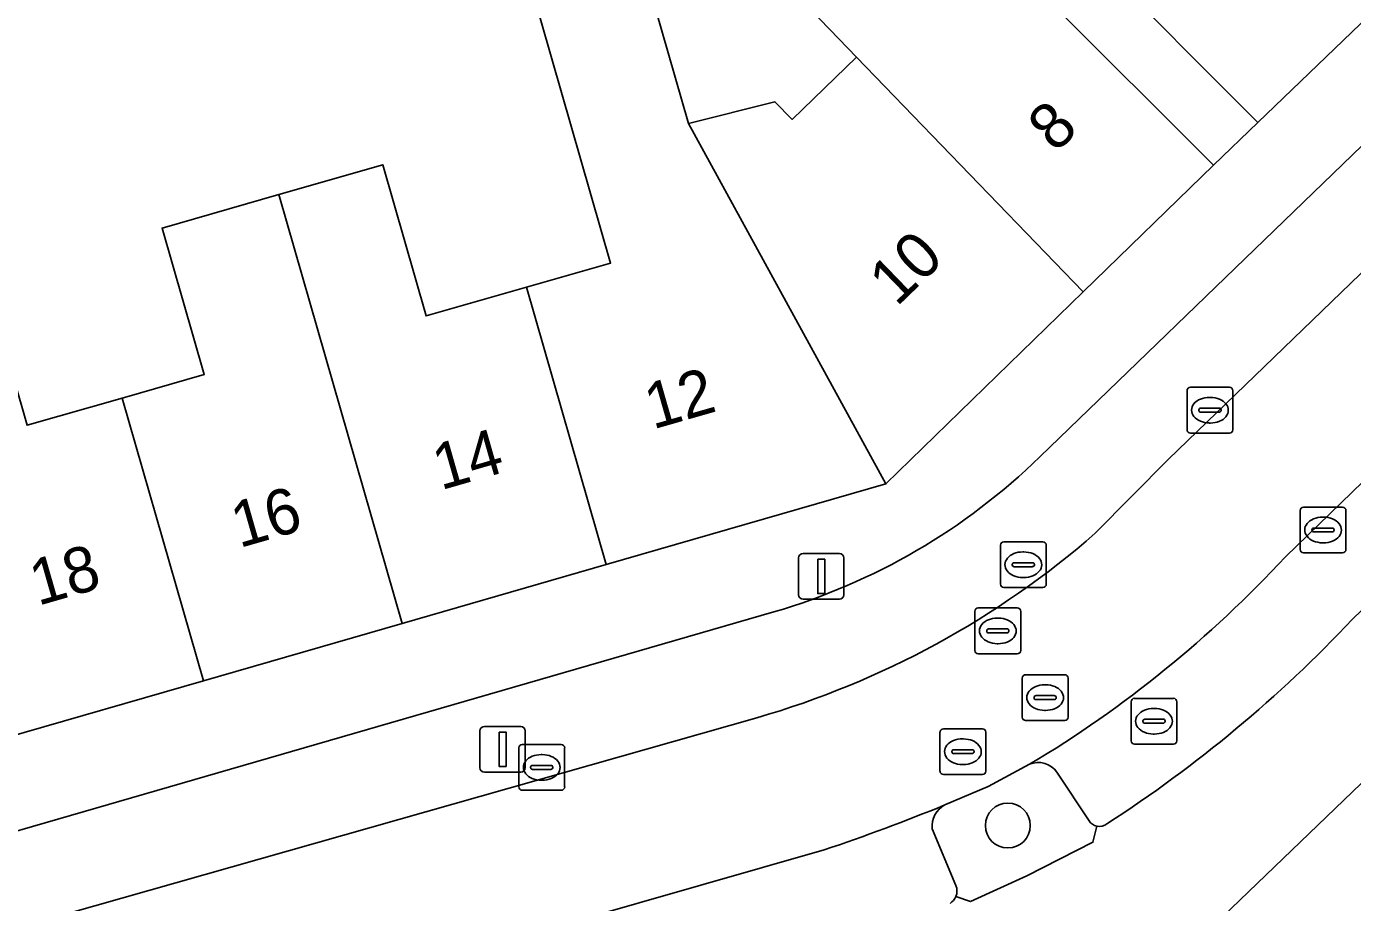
# Model space of a CAD drawing. Extents: x 159716 to 160783, y 383290 to 384031.
# Drawn here: x 160344.3 to 160373.24, y 383605.32 to 383624.45 of the extents above; entities that cross this region are included whole.
import ezdxf

# ---------------------------------------------------------------- set-up
doc = ezdxf.new("R2010")
doc.units = 0
for name, color, linetype in [('IMGEO_Boom', 7, 'Continuous'), ('IMGEO_Erf', 7, 'Continuous'), ('IMGEO_Groenvoorziening', 7, 'Continuous'), ('IMGEO_Kolk', 7, 'Continuous'), ('IMGEO_Lichtmast', 7, 'Continuous'), ('IMGEO_Pand', 7, 'Continuous'), ('IMGEO_Pand_nummerreeks', 7, 'Continuous'), ('IMGEO_Parkeervlak_open', 7, 'Continuous'), ('IMGEO_Rijbaan_lokaal_open', 7, 'Continuous'), ('IMGEO_Rioolput', 7, 'Continuous'), ('IMGEO_Voetpad_open', 7, 'Continuous')]:
    doc.layers.add(name, color=color, linetype=linetype)

msp = doc.modelspace()

# ---------------------------------------------------------------- linework, layer by layer
at = {"layer": 'IMGEO_Boom'}
msp.add_circle((160365.72, 383607.004), 0.489, dxfattribs=at)
at = {"layer": 'IMGEO_Erf'}
for points in [[(160357.738, 383625.858), (160358.751, 383622.33), (160360.637, 383622.81), (160361.012, 383622.422), (160362.417, 383623.779), (160361.834, 383624.383), (160359.198, 383627.111)], [(160366.626, 383624.994), (160370.209, 383621.424), (160371.175, 383622.352), (160367.592, 383625.955)], [(160343.384, 383618.973), (160344.311, 383615.743), (160346.387, 383616.339), (160348.178, 383616.853), (160347.26, 383620.051), (160349.809, 383620.783), (160352.074, 383621.433), (160353.022, 383618.13), (160355.215, 383618.759), (160357.049, 383619.286), (160355.33, 383625.277)]]:
    msp.add_lwpolyline(points, dxfattribs=at)
at = {"layer": 'IMGEO_Groenvoorziening'}
for points in [[(160366.195, 383608.34), (160365.289, 383607.856), (160364.346, 383607.453)], [(160367.492, 383607.109), (160366.792, 383608.166)], [(160364.07, 383606.932), (160364.585, 383605.693)], [(160364.586, 383605.453), (160364.902, 383605.341), (160366.135, 383605.905), (160367.577, 383606.638), (160367.665, 383606.988)]]:
    msp.add_lwpolyline(points, dxfattribs=at)
for centre, radius, start, end in [((160366.388, 383607.892), 0.488, 34.1704, 113.3313), ((160364.598, 383606.986), 0.531, 118.3408, 185.8343), ((160367.715, 383607.244), 0.261, 211.1472, 258.9132), ((160364.304, 383605.572), 0.306, 337.1605, 23.317)]:
    msp.add_arc(centre, radius, start, end, dxfattribs=at)
at = {"layer": 'IMGEO_Kolk'}
for p, q in [((160369.706, 383616.573), (160370.558, 383616.573)), ((160369.631, 383615.647), (160369.631, 383616.499)), ((160370.119, 383616.353), (160370.144, 383616.353)), ((160370.632, 383616.499), (160370.632, 383615.647)), ((160369.89, 383616.067), (160369.89, 383616.079)), ((160370.328, 383616.03), (160369.93, 383616.03)), ((160369.933, 383616.116), (160370.331, 383616.116)), ((160370.374, 383616.079), (160370.374, 383616.067)), ((160370.142, 383615.793), (160370.117, 383615.793)), ((160370.558, 383615.573), (160369.706, 383615.573)), ((160372.1, 383613.031), (160372.1, 383613.883)), ((160372.175, 383613.957), (160373.027, 383613.957)), ((160372.588, 383613.737), (160372.613, 383613.737)), ((160373.101, 383613.883), (160373.101, 383613.031)), ((160372.359, 383613.451), (160372.359, 383613.463)), ((160372.797, 383613.414), (160372.399, 383613.414)), ((160372.402, 383613.5), (160372.8, 383613.5)), ((160372.843, 383613.463), (160372.843, 383613.451)), ((160365.558, 383612.273), (160365.558, 383613.125)), ((160365.633, 383613.199), (160366.485, 383613.199)), ((160366.559, 383613.125), (160366.559, 383612.273)), ((160372.611, 383613.177), (160372.586, 383613.177)), ((160366.046, 383612.979), (160366.071, 383612.979)), ((160373.027, 383612.957), (160372.175, 383612.957)), ((160365.817, 383612.693), (160365.817, 383612.705)), ((160366.255, 383612.656), (160365.857, 383612.656)), ((160365.86, 383612.742), (160366.258, 383612.742)), ((160366.301, 383612.705), (160366.301, 383612.693)), ((160366.069, 383612.419), (160366.044, 383612.419)), ((160366.485, 383612.199), (160365.633, 383612.199)), ((160368.409, 383608.855), (160368.409, 383609.707)), ((160368.484, 383609.781), (160369.336, 383609.781)), ((160369.41, 383609.707), (160369.41, 383608.855)), ((160368.897, 383609.561), (160368.922, 383609.561)), ((160368.668, 383609.275), (160368.668, 383609.287)), ((160369.106, 383609.238), (160368.708, 383609.238)), ((160368.711, 383609.324), (160369.109, 383609.324)), ((160369.152, 383609.287), (160369.152, 383609.275)), ((160355.12, 383608.773), (160355.972, 383608.773)), ((160369.336, 383608.781), (160368.484, 383608.781)), ((160368.92, 383609.001), (160368.895, 383609.001)), ((160355.045, 383607.847), (160355.045, 383608.699)), ((160355.533, 383608.553), (160355.558, 383608.553)), ((160356.046, 383608.699), (160356.046, 383607.847)), ((160355.304, 383608.267), (160355.304, 383608.279)), ((160355.742, 383608.23), (160355.344, 383608.23)), ((160355.347, 383608.316), (160355.745, 383608.316)), ((160355.788, 383608.279), (160355.788, 383608.267)), ((160355.556, 383607.993), (160355.531, 383607.993)), ((160355.972, 383607.773), (160355.12, 383607.773))]:
    msp.add_line(p, q, dxfattribs=at)
for points in [[(160369.706, 383616.573), (160370.558, 383616.573)], [(160369.631, 383615.647), (160369.631, 383616.499)], [(160370.632, 383616.499), (160370.632, 383615.647)], [(160370.558, 383615.573), (160369.706, 383615.573)], [(160372.1, 383613.031), (160372.1, 383613.883)], [(160372.175, 383613.957), (160373.027, 383613.957)], [(160373.101, 383613.883), (160373.101, 383613.031)], [(160365.558, 383612.273), (160365.558, 383613.125)], [(160365.633, 383613.199), (160366.485, 383613.199)], [(160366.559, 383613.125), (160366.559, 383612.273)], [(160373.027, 383612.957), (160372.175, 383612.957)], [(160366.485, 383612.199), (160365.633, 383612.199)], [(160368.409, 383608.855), (160368.409, 383609.707)], [(160368.484, 383609.781), (160369.336, 383609.781)], [(160369.41, 383609.707), (160369.41, 383608.855)], [(160355.12, 383608.773), (160355.972, 383608.773)], [(160369.336, 383608.781), (160368.484, 383608.781)], [(160355.045, 383607.847), (160355.045, 383608.699)], [(160356.046, 383608.699), (160356.046, 383607.847)], [(160355.972, 383607.773), (160355.12, 383607.773)]]:
    msp.add_lwpolyline(points, dxfattribs=at)
for centre, radius, start, end in [((160369.708, 383616.497), 0.0765, 91.552, 178.448), ((160369.708, 383616.497), 0.0765, 91.552, 178.448), ((160370.556, 383616.497), 0.0765, 1.552, 88.448), ((160370.556, 383616.497), 0.0765, 1.552, 88.448), ((160369.93, 383616.076), 0.0403, 85.8775, 175.7526), ((160369.927, 383616.066), 0.0366, 178.938, 274.7102), ((160370.331, 383616.073), 0.043, 264.8664, 352.4533), ((160370.335, 383616.078), 0.0386, 1.7309, 96.639), ((160369.708, 383615.649), 0.0765, 181.552, 268.448), ((160369.708, 383615.649), 0.0765, 181.552, 268.448), ((160370.556, 383615.649), 0.0765, 271.552, 358.448), ((160370.556, 383615.649), 0.0765, 271.552, 358.448), ((160372.177, 383613.881), 0.0765, 91.552, 178.448), ((160372.177, 383613.881), 0.0765, 91.552, 178.448), ((160373.025, 383613.881), 0.0765, 1.552, 88.448), ((160373.025, 383613.881), 0.0765, 1.552, 88.448), ((160372.399, 383613.46), 0.0403, 85.8775, 175.7526), ((160372.396, 383613.45), 0.0366, 178.938, 274.7102), ((160372.8, 383613.457), 0.043, 264.8664, 352.4533), ((160372.804, 383613.462), 0.0386, 1.7309, 96.639), ((160365.635, 383613.123), 0.0765, 91.552, 178.448), ((160365.635, 383613.123), 0.0765, 91.552, 178.448), ((160366.483, 383613.123), 0.0765, 1.552, 88.448), ((160366.483, 383613.123), 0.0765, 1.552, 88.448), ((160372.177, 383613.033), 0.0765, 181.552, 268.448), ((160372.177, 383613.033), 0.0765, 181.552, 268.448), ((160373.025, 383613.033), 0.0765, 271.552, 358.448), ((160373.025, 383613.033), 0.0765, 271.552, 358.448), ((160365.857, 383612.702), 0.0403, 85.8775, 175.7526), ((160365.854, 383612.692), 0.0366, 178.938, 274.7102), ((160366.258, 383612.699), 0.043, 264.8664, 352.4533), ((160366.262, 383612.704), 0.0386, 1.7309, 96.639), ((160365.635, 383612.275), 0.0765, 181.552, 268.448), ((160365.635, 383612.275), 0.0765, 181.552, 268.448), ((160366.483, 383612.275), 0.0765, 271.552, 358.448), ((160366.483, 383612.275), 0.0765, 271.552, 358.448), ((160368.486, 383609.705), 0.0765, 91.552, 178.448), ((160368.486, 383609.705), 0.0765, 91.552, 178.448), ((160369.334, 383609.705), 0.0765, 1.552, 88.448), ((160369.334, 383609.705), 0.0765, 1.552, 88.448), ((160368.708, 383609.284), 0.0403, 85.8775, 175.7526), ((160368.705, 383609.274), 0.0366, 178.938, 274.7102), ((160369.109, 383609.281), 0.043, 264.8664, 352.4533), ((160369.113, 383609.286), 0.0386, 1.7309, 96.639), ((160355.122, 383608.697), 0.0765, 91.552, 178.448), ((160355.122, 383608.697), 0.0765, 91.552, 178.448), ((160355.97, 383608.697), 0.0765, 1.552, 88.448), ((160355.97, 383608.697), 0.0765, 1.552, 88.448), ((160368.486, 383608.857), 0.0765, 181.552, 268.448), ((160368.486, 383608.857), 0.0765, 181.552, 268.448), ((160369.334, 383608.857), 0.0765, 271.552, 358.448), ((160369.334, 383608.857), 0.0765, 271.552, 358.448), ((160355.344, 383608.276), 0.0403, 85.8775, 175.7526), ((160355.341, 383608.266), 0.0366, 178.938, 274.7102), ((160355.745, 383608.273), 0.043, 264.8664, 352.4533), ((160355.749, 383608.278), 0.0386, 1.7309, 96.639), ((160355.122, 383607.849), 0.0765, 181.552, 268.448), ((160355.122, 383607.849), 0.0765, 181.552, 268.448), ((160355.97, 383607.849), 0.0765, 271.552, 358.448), ((160355.97, 383607.849), 0.0765, 271.552, 358.448)]:
    msp.add_arc(centre, radius, start, end, dxfattribs=at)
for centre, major_axis, ratio, start_param, end_param in [((160370.118, 383616.073), (-0.387, 0.002), 0.722429, 4.712389, 7.853982), ((160370.143, 383616.073), (-0.39, 0.002), 0.717154, 1.570796, 4.712389), ((160372.587, 383613.457), (-0.387, 0.002), 0.722429, 4.712389, 7.853982), ((160372.612, 383613.457), (-0.39, 0.002), 0.717154, 1.570796, 4.712389), ((160366.045, 383612.699), (-0.387, 0.002), 0.722429, 4.712389, 7.853982), ((160366.07, 383612.699), (-0.39, 0.002), 0.717154, 1.570796, 4.712389), ((160368.896, 383609.281), (-0.387, 0.002), 0.722429, 4.712389, 7.853982), ((160368.921, 383609.281), (-0.39, 0.002), 0.717154, 1.570796, 4.712389), ((160355.532, 383608.273), (-0.387, 0.002), 0.722429, 4.712389, 7.853982), ((160355.557, 383608.273), (-0.39, 0.002), 0.717154, 1.570796, 4.712389)]:
    msp.add_ellipse(centre, major_axis=major_axis, ratio=ratio, start_param=start_param, end_param=end_param, dxfattribs=at)
at = {"layer": 'IMGEO_Lichtmast'}
for p, q in [((160361.152, 383612.043), (160361.152, 383612.843)), ((160361.152, 383612.843), (160361.152, 383612.043)), ((160361.252, 383612.943), (160362.042, 383612.943)), ((160362.042, 383612.943), (160361.252, 383612.943)), ((160362.142, 383612.843), (160362.142, 383612.043)), ((160362.142, 383612.043), (160362.142, 383612.843)), ((160362.042, 383611.943), (160361.252, 383611.943)), ((160361.252, 383611.943), (160362.042, 383611.943)), ((160354.196, 383608.268), (160354.196, 383609.068)), ((160354.196, 383609.068), (160354.196, 383608.268)), ((160354.296, 383609.168), (160355.086, 383609.168)), ((160355.086, 383609.168), (160354.296, 383609.168)), ((160355.186, 383609.068), (160355.186, 383608.268)), ((160355.186, 383608.268), (160355.186, 383609.068)), ((160355.086, 383608.168), (160354.296, 383608.168)), ((160354.296, 383608.168), (160355.086, 383608.168))]:
    msp.add_line(p, q, dxfattribs=at)
for points in [[(160361.572, 383612.818), (160361.722, 383612.818), (160361.722, 383612.068), (160361.572, 383612.068), (160361.572, 383612.818)], [(160354.616, 383609.043), (160354.766, 383609.043), (160354.766, 383608.293), (160354.616, 383608.293), (160354.616, 383609.043)]]:
    msp.add_lwpolyline(points, dxfattribs=at)
for centre, start, end in [((160361.252, 383612.843), 90, 180), ((160361.252, 383612.843), 90, 180), ((160362.042, 383612.843), 0, 90), ((160362.042, 383612.843), 360, 90), ((160361.252, 383612.043), 180, 270), ((160361.252, 383612.043), 180, 270), ((160362.042, 383612.043), 270, 0), ((160362.042, 383612.043), 270, 0), ((160354.296, 383609.068), 90, 180), ((160354.296, 383609.068), 90, 180), ((160355.086, 383609.068), 0, 90), ((160355.086, 383609.068), 360, 90), ((160354.296, 383608.268), 180, 270), ((160354.296, 383608.268), 180, 270), ((160355.086, 383608.268), 270, 0), ((160355.086, 383608.268), 270, 0)]:
    msp.add_arc(centre, 0.1, start, end, dxfattribs=at)
at = {"layer": 'IMGEO_Pand'}
for points in [[(160368.883, 383632.685), (160364.731, 383636.984), (160362.294, 383634.63), (160366.444, 383630.333), (160364.851, 383628.794), (160367.592, 383625.955), (160371.175, 383622.352), (160375.089, 383626.127)], [(160366.626, 383624.994), (160361.484, 383630.302), (160358.966, 383627.839), (160359.198, 383627.111), (160361.834, 383624.383), (160362.417, 383623.779), (160367.367, 383618.658), (160370.209, 383621.424)], [(160358.751, 383622.33), (160357.738, 383625.858), (160357.639, 383625.939), (160356.769, 383625.69), (160355.33, 383625.277), (160357.049, 383619.286), (160355.215, 383618.759), (160356.954, 383612.702), (160363.06, 383614.464)], [(160362.417, 383623.779), (160361.012, 383622.422), (160360.637, 383622.81), (160358.751, 383622.33), (160363.06, 383614.464), (160367.367, 383618.658)], [(160355.215, 383618.759), (160353.022, 383618.13), (160352.074, 383621.433), (160349.809, 383620.783), (160352.5, 383611.416), (160356.954, 383612.702)], [(160349.809, 383620.783), (160347.26, 383620.051), (160348.178, 383616.853), (160346.387, 383616.339), (160348.161, 383610.163), (160352.5, 383611.416)], [(160346.387, 383616.339), (160344.311, 383615.743), (160343.384, 383618.973), (160341.118, 383618.323), (160343.822, 383608.91), (160348.161, 383610.163)], [(160380.575, 383602.456), (160374.378, 383608.83), (160370.406, 383605.011), (160373.926, 383601.377), (160376.63, 383598.596), (160378.318, 383600.238), (160382.49, 383595.911), (160384.759, 383598.117)]]:
    msp.add_lwpolyline(points, close=True, dxfattribs=at)
at = {"layer": 'IMGEO_Parkeervlak_open'}
for points in [[(160402.445, 383655.31), (160397.544, 383649.543), (160397.191, 383649.866), (160384.239, 383635.282), (160382.982, 383633.738), (160378.972, 383629.872), (160375.089, 383626.127), (160371.175, 383622.352), (160370.209, 383621.424), (160367.367, 383618.658), (160363.06, 383614.464), (160356.954, 383612.702), (160352.5, 383611.416), (160348.161, 383610.163), (160343.822, 383608.91)], [(160366.42, 383615.055), (160395.199, 383642.869)], [(160395.199, 383642.869), (160366.42, 383615.055)], [(160367.629, 383613.386), (160369.23, 383615.003), (160383.469, 383628.761), (160385.963, 383631.157), (160397.106, 383641.919)], [(160378.795, 383619.674), (160371.779, 383612.873)], [(160373.243, 383611.507), (160379.713, 383617.753)], [(160360.615, 383611.67), (160327.739, 383602.146), (160280.384, 383588.556), (160278.661, 383588.057)], [(160327.739, 383602.146), (160360.615, 383611.67)], [(160278.849, 383586.224), (160280.889, 383586.747), (160286.571, 383588.273), (160316.301, 383596.829), (160319.597, 383597.777), (160328.281, 383600.276), (160360.238, 383609.357)], [(160366.792, 383608.166), (160367.492, 383607.109)], [(160364.585, 383605.693), (160364.07, 383606.932)], [(160361.709, 383606.473), (160346.901, 383602.229)]]:
    msp.add_lwpolyline(points, dxfattribs=at)
for centre, radius, start, end in [((160356.733, 383624.998), 13.882, 286.2403, 314.2542), ((160356.733, 383624.998), 13.882, 286.2403, 314.2542), ((160354.879, 383627.982), 19.381, 286.0529, 311.1387), ((160353.223, 383630.026), 25.269, 300.8874, 317.2508), ((160352.333, 383631.164), 28.699, 302.8085, 316.769), ((160366.388, 383607.892), 0.488, 34.1704, 113.3313), ((160348.255, 383646.712), 42.429, 288.487, 292.2866), ((160364.598, 383606.986), 0.531, 118.3408, 185.8343), ((160367.715, 383607.244), 0.261, 211.1472, 258.9132), ((160367.716, 383607.246), 0.263, 258.8671, 309.4527), ((160364.304, 383605.572), 0.306, 337.1605, 23.317), ((160364.292, 383605.577), 0.32, 301.6016, 337.1321)]:
    msp.add_arc(centre, radius, start, end, dxfattribs=at)
at = {"layer": 'IMGEO_Rijbaan_lokaal_open'}
for points in [[(160371.779, 383612.873), (160378.795, 383619.674), (160380.104, 383620.962), (160385.762, 383626.418), (160383.469, 383628.761), (160369.23, 383615.003), (160367.629, 383613.386)], [(160360.238, 383609.357), (160328.281, 383600.276), (160319.597, 383597.777), (160320.503, 383594.602), (160325.619, 383596.076), (160327.401, 383596.608), (160345.132, 383601.719), (160346.901, 383602.229), (160361.709, 383606.473)], [(160364.346, 383607.453), (160365.289, 383607.856), (160366.195, 383608.34)]]:
    msp.add_lwpolyline(points, dxfattribs=at)
for centre, radius, start, end in [((160354.879, 383627.982), 19.381, 286.0529, 311.1387), ((160353.223, 383630.026), 25.269, 300.8874, 317.2508), ((160348.255, 383646.712), 42.429, 288.487, 292.2866)]:
    msp.add_arc(centre, radius, start, end, dxfattribs=at)
at = {"layer": 'IMGEO_Rioolput'}
for p, q in [((160365, 383610.828), (160365, 383611.68)), ((160365.075, 383611.754), (160365.927, 383611.754)), ((160366.001, 383611.68), (160366.001, 383610.828)), ((160365.488, 383611.534), (160365.513, 383611.534)), ((160365.259, 383611.248), (160365.259, 383611.26)), ((160365.697, 383611.211), (160365.299, 383611.211)), ((160365.302, 383611.297), (160365.7, 383611.297)), ((160365.743, 383611.26), (160365.743, 383611.248)), ((160365.511, 383610.974), (160365.486, 383610.974)), ((160365.927, 383610.754), (160365.075, 383610.754)), ((160366.034, 383609.371), (160366.034, 383610.223)), ((160366.109, 383610.297), (160366.961, 383610.297)), ((160367.035, 383610.223), (160367.035, 383609.371)), ((160366.522, 383610.077), (160366.547, 383610.077)), ((160366.293, 383609.791), (160366.293, 383609.803)), ((160366.731, 383609.754), (160366.333, 383609.754)), ((160366.336, 383609.84), (160366.734, 383609.84)), ((160366.777, 383609.803), (160366.777, 383609.791)), ((160366.545, 383609.517), (160366.52, 383609.517)), ((160364.239, 383608.19), (160364.239, 383609.042)), ((160364.314, 383609.116), (160365.166, 383609.116)), ((160365.24, 383609.042), (160365.24, 383608.19)), ((160366.961, 383609.297), (160366.109, 383609.297)), ((160364.727, 383608.896), (160364.752, 383608.896)), ((160364.498, 383608.61), (160364.498, 383608.622)), ((160364.936, 383608.573), (160364.538, 383608.573)), ((160364.541, 383608.659), (160364.939, 383608.659)), ((160364.982, 383608.622), (160364.982, 383608.61)), ((160364.75, 383608.336), (160364.725, 383608.336)), ((160365.166, 383608.116), (160364.314, 383608.116))]:
    msp.add_line(p, q, dxfattribs=at)
for points in [[(160365, 383610.828), (160365, 383611.68)], [(160365.075, 383611.754), (160365.927, 383611.754)], [(160366.001, 383611.68), (160366.001, 383610.828)], [(160365.927, 383610.754), (160365.075, 383610.754)], [(160366.034, 383609.371), (160366.034, 383610.223)], [(160366.109, 383610.297), (160366.961, 383610.297)], [(160367.035, 383610.223), (160367.035, 383609.371)], [(160364.239, 383608.19), (160364.239, 383609.042)], [(160364.314, 383609.116), (160365.166, 383609.116)], [(160365.24, 383609.042), (160365.24, 383608.19)], [(160366.961, 383609.297), (160366.109, 383609.297)], [(160365.166, 383608.116), (160364.314, 383608.116)]]:
    msp.add_lwpolyline(points, dxfattribs=at)
for centre, radius, start, end in [((160365.077, 383611.678), 0.0765, 91.552, 178.448), ((160365.077, 383611.678), 0.0765, 91.552, 178.448), ((160365.925, 383611.678), 0.0765, 1.552, 88.448), ((160365.925, 383611.678), 0.0765, 1.552, 88.448), ((160365.299, 383611.257), 0.0403, 85.8775, 175.7526), ((160365.296, 383611.247), 0.0366, 178.938, 274.7102), ((160365.7, 383611.254), 0.043, 264.8664, 352.4533), ((160365.704, 383611.259), 0.0386, 1.7309, 96.639), ((160365.077, 383610.83), 0.0765, 181.552, 268.448), ((160365.077, 383610.83), 0.0765, 181.552, 268.448), ((160365.925, 383610.83), 0.0765, 271.552, 358.448), ((160365.925, 383610.83), 0.0765, 271.552, 358.448), ((160366.111, 383610.221), 0.0765, 91.552, 178.448), ((160366.111, 383610.221), 0.0765, 91.552, 178.448), ((160366.959, 383610.221), 0.0765, 1.552, 88.448), ((160366.959, 383610.221), 0.0765, 1.552, 88.448), ((160366.333, 383609.8), 0.0403, 85.8775, 175.7526), ((160366.33, 383609.79), 0.0366, 178.938, 274.7102), ((160366.734, 383609.797), 0.043, 264.8664, 352.4533), ((160366.738, 383609.802), 0.0386, 1.7309, 96.639), ((160366.111, 383609.373), 0.0765, 181.552, 268.448), ((160366.111, 383609.373), 0.0765, 181.552, 268.448), ((160366.959, 383609.373), 0.0765, 271.552, 358.448), ((160366.959, 383609.373), 0.0765, 271.552, 358.448), ((160364.316, 383609.04), 0.0765, 91.552, 178.448), ((160364.316, 383609.04), 0.0765, 91.552, 178.448), ((160365.164, 383609.04), 0.0765, 1.552, 88.448), ((160365.164, 383609.04), 0.0765, 1.552, 88.448), ((160364.538, 383608.619), 0.0403, 85.8775, 175.7526), ((160364.535, 383608.609), 0.0366, 178.938, 274.7102), ((160364.939, 383608.616), 0.043, 264.8664, 352.4533), ((160364.943, 383608.621), 0.0386, 1.7309, 96.639), ((160364.316, 383608.192), 0.0765, 181.552, 268.448), ((160364.316, 383608.192), 0.0765, 181.552, 268.448), ((160365.164, 383608.192), 0.0765, 271.552, 358.448), ((160365.164, 383608.192), 0.0765, 271.552, 358.448)]:
    msp.add_arc(centre, radius, start, end, dxfattribs=at)
for centre, major_axis, ratio, start_param, end_param in [((160365.487, 383611.254), (-0.387, 0.002), 0.722429, 4.712389, 7.853982), ((160365.512, 383611.254), (-0.39, 0.002), 0.717154, 1.570796, 4.712389), ((160366.521, 383609.797), (-0.387, 0.002), 0.722429, 4.712389, 7.853982), ((160366.546, 383609.797), (-0.39, 0.002), 0.717154, 1.570796, 4.712389), ((160364.726, 383608.616), (-0.387, 0.002), 0.722429, 4.712389, 7.853982), ((160364.751, 383608.616), (-0.39, 0.002), 0.717154, 1.570796, 4.712389)]:
    msp.add_ellipse(centre, major_axis=major_axis, ratio=ratio, start_param=start_param, end_param=end_param, dxfattribs=at)
at = {"layer": 'IMGEO_Voetpad_open'}
for points in [[(160342.737, 383596.145), (160347.175, 383597.427), (160351.488, 383598.672), (160355.8, 383599.916), (160360.113, 383601.162), (160364.538, 383602.439), (160369.15, 383603.77), (160370.406, 383605.011), (160374.378, 383608.83), (160378.272, 383612.574), (160382.166, 383616.317), (160386.061, 383620.061), (160390.014, 383623.862)], [(160379.713, 383617.753), (160373.243, 383611.507)], [(160367.665, 383606.988), (160367.577, 383606.638), (160366.135, 383605.905), (160364.902, 383605.341), (160364.586, 383605.453)]]:
    msp.add_lwpolyline(points, dxfattribs=at)
for centre, radius, start, end in [((160352.333, 383631.164), 28.699, 302.8085, 316.769), ((160367.716, 383607.246), 0.263, 258.8671, 309.4527), ((160364.292, 383605.577), 0.32, 301.6016, 337.1321)]:
    msp.add_arc(centre, radius, start, end, dxfattribs=at)

# ---------------------------------------------------------------- texts
at = {"layer": 'IMGEO_Pand_nummerreeks'}
for s, rotation, p in [('8', 44.0662, (160366.762, 383621.674)), ('10', 44.0662, (160363.294, 383618.317)), ('12', 16.0199, (160357.972, 383615.65)), ('14', 16.0142, (160353.343, 383614.322)), ('16', 16.0142, (160348.944, 383613.059)), ('18', 16.0142, (160344.548, 383611.798))]:
    msp.add_text(s, height=1, rotation=rotation, dxfattribs=at).set_placement(p)

doc.saveas('drawing.dxf')
